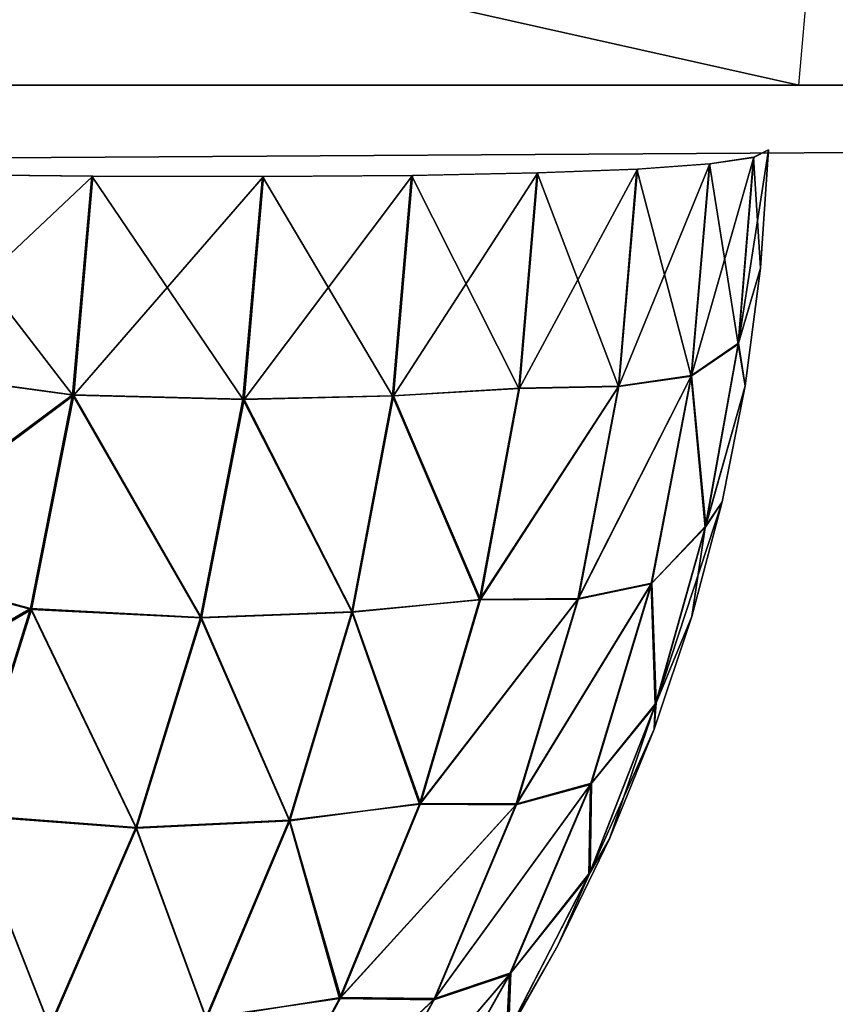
# Model space of a CAD drawing. Header units: millimetres. Extents: x -125 to 125, y -4 to 54.
# Tile 568 of 612: x 111.159 to 112.039, y -0.992 to 0.071. Entities that reach past the tile are written whole.
import ezdxf

# ---------------------------------------------------------------- set-up
doc = ezdxf.new("R2010")
doc.units = ezdxf.units.MM
doc.header["$LTSCALE"] = 65.185185
for name, color, linetype in [('10', 7, 'CONTINUOUS'), ('3', 7, 'CONTINUOUS'), ('38', 7, 'CONTINUOUS'), ('42', 7, 'CONTINUOUS'), ('43', 7, 'CONTINUOUS'), ('5', 7, 'CONTINUOUS'), ('50', 7, 'CONTINUOUS'), ('54', 7, 'CONTINUOUS'), ('55', 7, 'CONTINUOUS'), ('8', 7, 'CONTINUOUS')]:
    doc.layers.add(name, color=color, linetype=linetype)

msp = doc.modelspace()

# ---------------------------------------------------------------- linework, layer by layer
at = {"layer": '10', "color": 7, "linetype": 'Continuous'}
for points in [[(123.901, 0, -124.9), (-123.8345, -1.5218, -124.8336), (-123.901, 0, -124.9), (123.901, 0, -124.9)], [(123.8345, -1.5218, -124.8336), (-123.8345, -1.5218, -124.8336), (123.901, 0, -124.9), (123.8345, -1.5218, -124.8336)]]:
    msp.add_3dface(points, dxfattribs=at)
at = {"layer": '3', "color": 7, "linetype": 'Continuous', "true_color": 0xf9fafd}
for points in [[(-124.5375, 53, 124.5375), (-125, 0, 125), (112, 0, 125), (-124.5375, 53, 124.5375)], [(112.0875, 1, 124.9913), (-124.5375, 53, 124.5375), (112, 0, 125), (112.0875, 1, 124.9913)]]:
    msp.add_3dface(points, dxfattribs=at)
at = {"layer": '38', "color": 7, "linetype": 'Continuous'}
for points in [[(111.9588, -0.1975, -75.6105), (111.9674, -0.0698, -75.6105), (111.9588, -0.1975, -74.3895), (111.9588, -0.1975, -75.6105)], [(111.9674, -0.0698, -75.6105), (111.9674, -0.0698, -74.3895), (111.9588, -0.1975, -74.3895), (111.9674, -0.0698, -75.6105)], [(111.9421, -0.3244, -74.3895), (111.9588, -0.1975, -75.6105), (111.9588, -0.1975, -74.3895), (111.9421, -0.3244, -74.3895)], [(111.9421, -0.3244, -75.6105), (111.9588, -0.1975, -75.6105), (111.9421, -0.3244, -74.3895), (111.9421, -0.3244, -75.6105)], [(111.9174, -0.4499, -74.3895), (111.9421, -0.3244, -75.6105), (111.9421, -0.3244, -74.3895), (111.9174, -0.4499, -74.3895)], [(111.9174, -0.4499, -75.6105), (111.9421, -0.3244, -75.6105), (111.9174, -0.4499, -74.3895), (111.9174, -0.4499, -75.6105)], [(111.8846, -0.5736, -75.6105), (111.9174, -0.4499, -75.6105), (111.8846, -0.5736, -74.3895), (111.8846, -0.5736, -75.6105)], [(111.8846, -0.5736, -74.3895), (111.9174, -0.4499, -75.6105), (111.9174, -0.4499, -74.3895), (111.8846, -0.5736, -74.3895)], [(111.844, -0.695, -74.3895), (111.8846, -0.5736, -75.6105), (111.8846, -0.5736, -74.3895), (111.844, -0.695, -74.3895)], [(111.844, -0.695, -75.6105), (111.8846, -0.5736, -75.6105), (111.844, -0.695, -74.3895), (111.844, -0.695, -75.6105)], [(111.7957, -0.8135, -75.6105), (111.844, -0.695, -75.6105), (111.7957, -0.8135, -74.3895), (111.7957, -0.8135, -75.6105)], [(111.7957, -0.8135, -74.3895), (111.844, -0.695, -75.6105), (111.844, -0.695, -74.3895), (111.7957, -0.8135, -74.3895)], [(111.74, -0.9287, -75.6105), (111.7957, -0.8135, -75.6105), (111.74, -0.9287, -74.3895), (111.74, -0.9287, -75.6105)], [(111.74, -0.9287, -74.3895), (111.7957, -0.8135, -75.6105), (111.7957, -0.8135, -74.3895), (111.74, -0.9287, -74.3895)], [(111.6769, -1.04, -75.6105), (111.74, -0.9287, -75.6105), (111.6769, -1.04, -74.3895), (111.6769, -1.04, -75.6105)], [(111.6769, -1.04, -74.3895), (111.74, -0.9287, -75.6105), (111.74, -0.9287, -74.3895), (111.6769, -1.04, -74.3895)]]:
    msp.add_3dface(points, dxfattribs=at)
at = {"layer": '42', "color": 7, "linetype": 'Continuous'}
for points in [[(111.9674, -0.0698, -75.6105), (111.9588, -0.1975, -75.6105), (111.9513, -0.078, -75.8615), (111.9674, -0.0698, -75.6105)], [(111.9037, -0.085, -76.1088), (111.8839, -0.314, -76.0933), (111.8254, -0.0906, -76.3482), (111.9037, -0.085, -76.1088)], [(111.9037, -0.085, -76.1088), (111.9347, -0.2795, -75.8484), (111.8839, -0.314, -76.0933), (111.9037, -0.085, -76.1088)], [(111.9513, -0.078, -75.8615), (111.9347, -0.2795, -75.8484), (111.9037, -0.085, -76.1088), (111.9513, -0.078, -75.8615)], [(111.9513, -0.078, -75.8615), (111.9588, -0.1975, -75.6105), (111.9347, -0.2795, -75.8484), (111.9513, -0.078, -75.8615)], [(111.7177, -0.0948, -76.5758), (111.698, -0.3274, -76.5603), (111.5822, -0.0975, -76.7882), (111.7177, -0.0948, -76.5758)], [(111.7177, -0.0948, -76.5758), (111.8053, -0.3251, -76.3324), (111.698, -0.3274, -76.5603), (111.7177, -0.0948, -76.5758)], [(111.8254, -0.0906, -76.3482), (111.8053, -0.3251, -76.3324), (111.7177, -0.0948, -76.5758), (111.8254, -0.0906, -76.3482)], [(111.8254, -0.0906, -76.3482), (111.8839, -0.314, -76.0933), (111.8053, -0.3251, -76.3324), (111.8254, -0.0906, -76.3482)], [(111.0327, -0.0962, -77.3012), (111.2162, -0.3341, -77.1376), (111.0149, -0.3064, -77.2872), (111.0327, -0.0962, -77.3012)], [(111.2369, -0.0982, -77.1538), (111.2162, -0.3341, -77.1376), (111.0327, -0.0962, -77.3012), (111.2369, -0.0982, -77.1538)], [(111.2369, -0.0982, -77.1538), (111.4001, -0.3391, -76.9655), (111.2162, -0.3341, -77.1376), (111.2369, -0.0982, -77.1538)], [(111.4211, -0.0986, -76.9819), (111.4001, -0.3391, -76.9655), (111.2369, -0.0982, -77.1538), (111.4211, -0.0986, -76.9819)], [(111.4211, -0.0986, -76.9819), (111.5617, -0.3353, -76.7722), (111.4001, -0.3391, -76.9655), (111.4211, -0.0986, -76.9819)], [(111.5822, -0.0975, -76.7882), (111.5617, -0.3353, -76.7722), (111.4211, -0.0986, -76.9819), (111.5822, -0.0975, -76.7882)], [(111.5822, -0.0975, -76.7882), (111.698, -0.3274, -76.5603), (111.5617, -0.3353, -76.7722), (111.5822, -0.0975, -76.7882)], [(111.9588, -0.1975, -75.6105), (111.9421, -0.3244, -75.6105), (111.9347, -0.2795, -75.8484), (111.9588, -0.1975, -75.6105)], [(111.9347, -0.2795, -75.8484), (111.8991, -0.4774, -75.8232), (111.8839, -0.314, -76.0933), (111.9347, -0.2795, -75.8484)], [(111.9347, -0.2795, -75.8484), (111.9421, -0.3244, -75.6105), (111.8991, -0.4774, -75.8232), (111.9347, -0.2795, -75.8484)], [(111.0149, -0.3064, -77.2872), (111.2162, -0.3341, -77.1376), (110.9765, -0.5125, -77.2602), (111.0149, -0.3064, -77.2872)], [(111.8053, -0.3251, -76.3324), (111.8839, -0.314, -76.0933), (111.7615, -0.5549, -76.3016), (111.8053, -0.3251, -76.3324)], [(111.8839, -0.314, -76.0933), (111.8409, -0.5383, -76.063), (111.7615, -0.5549, -76.3016), (111.8839, -0.314, -76.0933)], [(111.8839, -0.314, -76.0933), (111.8991, -0.4774, -75.8232), (111.8409, -0.5383, -76.063), (111.8839, -0.314, -76.0933)], [(111.698, -0.3274, -76.5603), (111.6554, -0.5555, -76.5303), (111.5617, -0.3353, -76.7722), (111.698, -0.3274, -76.5603)], [(111.8053, -0.3251, -76.3324), (111.7615, -0.5549, -76.3016), (111.6554, -0.5555, -76.5303), (111.8053, -0.3251, -76.3324)], [(111.698, -0.3274, -76.5603), (111.8053, -0.3251, -76.3324), (111.6554, -0.5555, -76.5303), (111.698, -0.3274, -76.5603)], [(111.9421, -0.3244, -75.6105), (111.9174, -0.4499, -75.6105), (111.8991, -0.4774, -75.8232), (111.9421, -0.3244, -75.6105)], [(111.2162, -0.3341, -77.1376), (111.1708, -0.5649, -77.1057), (110.9765, -0.5125, -77.2602), (111.2162, -0.3341, -77.1376)], [(111.2162, -0.3341, -77.1376), (111.3543, -0.5745, -76.9333), (111.1708, -0.5649, -77.1057), (111.2162, -0.3341, -77.1376)], [(111.4001, -0.3391, -76.9655), (111.3543, -0.5745, -76.9333), (111.2162, -0.3341, -77.1376), (111.4001, -0.3391, -76.9655)], [(111.4001, -0.3391, -76.9655), (111.5175, -0.5683, -76.741), (111.3543, -0.5745, -76.9333), (111.4001, -0.3391, -76.9655)], [(111.5617, -0.3353, -76.7722), (111.5175, -0.5683, -76.741), (111.4001, -0.3391, -76.9655), (111.5617, -0.3353, -76.7722)], [(111.5617, -0.3353, -76.7722), (111.6554, -0.5555, -76.5303), (111.5175, -0.5683, -76.741), (111.5617, -0.3353, -76.7722)], [(111.9174, -0.4499, -75.6105), (111.8846, -0.5736, -75.6105), (111.8991, -0.4774, -75.8232), (111.9174, -0.4499, -75.6105)], [(111.8991, -0.4774, -75.8232), (111.8451, -0.6692, -75.7864), (111.8409, -0.5383, -76.063), (111.8991, -0.4774, -75.8232)], [(111.8991, -0.4774, -75.8232), (111.8846, -0.5736, -75.6105), (111.8451, -0.6692, -75.7864), (111.8991, -0.4774, -75.8232)], [(110.9765, -0.5125, -77.2602), (111.1708, -0.5649, -77.1057), (110.9181, -0.7118, -77.2204), (110.9765, -0.5125, -77.2602)], [(111.7615, -0.5549, -76.3016), (111.8409, -0.5383, -76.063), (111.6948, -0.7766, -76.2563), (111.7615, -0.5549, -76.3016)], [(111.8409, -0.5383, -76.063), (111.7753, -0.7547, -76.0185), (111.6948, -0.7766, -76.2563), (111.8409, -0.5383, -76.063)], [(111.8409, -0.5383, -76.063), (111.8451, -0.6692, -75.7864), (111.7753, -0.7547, -76.0185), (111.8409, -0.5383, -76.063)], [(111.6554, -0.5555, -76.5303), (111.5906, -0.776, -76.4862), (111.5175, -0.5683, -76.741), (111.6554, -0.5555, -76.5303)], [(111.6554, -0.5555, -76.5303), (111.7615, -0.5549, -76.3016), (111.5906, -0.776, -76.4862), (111.6554, -0.5555, -76.5303)], [(111.7615, -0.5549, -76.3016), (111.6948, -0.7766, -76.2563), (111.5906, -0.776, -76.4862), (111.7615, -0.5549, -76.3016)], [(111.1708, -0.5649, -77.1057), (111.1014, -0.7871, -77.0587), (110.9181, -0.7118, -77.2204), (111.1708, -0.5649, -77.1057)], [(111.1708, -0.5649, -77.1057), (111.2844, -0.8012, -76.8859), (111.1014, -0.7871, -77.0587), (111.1708, -0.5649, -77.1057)], [(111.3543, -0.5745, -76.9333), (111.2844, -0.8012, -76.8859), (111.1708, -0.5649, -77.1057), (111.3543, -0.5745, -76.9333)], [(111.5175, -0.5683, -76.741), (111.45, -0.7932, -76.6951), (111.3543, -0.5745, -76.9333), (111.5175, -0.5683, -76.741)], [(111.5175, -0.5683, -76.741), (111.5906, -0.776, -76.4862), (111.45, -0.7932, -76.6951), (111.5175, -0.5683, -76.741)], [(111.8846, -0.5736, -75.6105), (111.844, -0.695, -75.6105), (111.8451, -0.6692, -75.7864), (111.8846, -0.5736, -75.6105)], [(111.3543, -0.5745, -76.9333), (111.45, -0.7932, -76.6951), (111.2844, -0.8012, -76.8859), (111.3543, -0.5745, -76.9333)], [(111.8451, -0.6692, -75.7864), (111.7733, -0.8525, -75.7383), (111.7753, -0.7547, -76.0185), (111.8451, -0.6692, -75.7864)], [(111.8451, -0.6692, -75.7864), (111.7957, -0.8135, -75.6105), (111.7733, -0.8525, -75.7383), (111.8451, -0.6692, -75.7864)], [(111.844, -0.695, -75.6105), (111.7957, -0.8135, -75.6105), (111.8451, -0.6692, -75.7864), (111.844, -0.695, -75.6105)], [(111.6948, -0.7766, -76.2563), (111.7753, -0.7547, -76.0185), (111.6062, -0.9871, -76.1971), (111.6948, -0.7766, -76.2563)], [(111.7753, -0.7547, -76.0185), (111.688, -0.9598, -75.9603), (111.6062, -0.9871, -76.1971), (111.7753, -0.7547, -76.0185)], [(111.7753, -0.7547, -76.0185), (111.7733, -0.8525, -75.7383), (111.688, -0.9598, -75.9603), (111.7753, -0.7547, -76.0185)], [(111.5906, -0.776, -76.4862), (111.5045, -0.9857, -76.4287), (111.45, -0.7932, -76.6951), (111.5906, -0.776, -76.4862)], [(111.5906, -0.776, -76.4862), (111.6948, -0.7766, -76.2563), (111.5045, -0.9857, -76.4287), (111.5906, -0.776, -76.4862)], [(111.6948, -0.7766, -76.2563), (111.6062, -0.9871, -76.1971), (111.5045, -0.9857, -76.4287), (111.6948, -0.7766, -76.2563)], [(111.1014, -0.7871, -77.0587), (111.1915, -1.0159, -76.8239), (111.0092, -0.997, -76.9973), (111.1014, -0.7871, -77.0587)], [(111.2844, -0.8012, -76.8859), (111.1915, -1.0159, -76.8239), (111.1014, -0.7871, -77.0587), (111.2844, -0.8012, -76.8859)], [(111.45, -0.7932, -76.6951), (111.3602, -1.0068, -76.6352), (111.2844, -0.8012, -76.8859), (111.45, -0.7932, -76.6951)], [(111.45, -0.7932, -76.6951), (111.5045, -0.9857, -76.4287), (111.3602, -1.0068, -76.6352), (111.45, -0.7932, -76.6951)], [(111.2844, -0.8012, -76.8859), (111.3602, -1.0068, -76.6352), (111.1915, -1.0159, -76.8239), (111.2844, -0.8012, -76.8859)], [(111.7957, -0.8135, -75.6105), (111.74, -0.9287, -75.6105), (111.7733, -0.8525, -75.7383), (111.7957, -0.8135, -75.6105)], [(111.7733, -0.8525, -75.7383), (111.6847, -1.0249, -75.6796), (111.688, -0.9598, -75.9603), (111.7733, -0.8525, -75.7383)], [(111.7733, -0.8525, -75.7383), (111.74, -0.9287, -75.6105), (111.6847, -1.0249, -75.6796), (111.7733, -0.8525, -75.7383)], [(111.74, -0.9287, -75.6105), (111.6769, -1.04, -75.6105), (111.6847, -1.0249, -75.6796), (111.74, -0.9287, -75.6105)], [(111.6062, -0.9871, -76.1971), (111.688, -0.9598, -75.9603), (111.4968, -1.1833, -76.1249), (111.6062, -0.9871, -76.1971)], [(111.688, -0.9598, -75.9603), (111.5805, -1.1508, -75.8893), (111.4968, -1.1833, -76.1249), (111.688, -0.9598, -75.9603)], [(111.688, -0.9598, -75.9603), (111.6847, -1.0249, -75.6796), (111.5805, -1.1508, -75.8893), (111.688, -0.9598, -75.9603)], [(111.5045, -0.9857, -76.4287), (111.3982, -1.1819, -76.3584), (111.3602, -1.0068, -76.6352), (111.5045, -0.9857, -76.4287)], [(111.5045, -0.9857, -76.4287), (111.6062, -0.9871, -76.1971), (111.3982, -1.1819, -76.3584), (111.5045, -0.9857, -76.4287)], [(111.6062, -0.9871, -76.1971), (111.4968, -1.1833, -76.1249), (111.3982, -1.1819, -76.3584), (111.6062, -0.9871, -76.1971)]]:
    msp.add_3dface(points, dxfattribs=at)
at = {"layer": '43', "color": 7, "linetype": 'Continuous'}
for points in [[(111.9588, -0.1975, -74.3895), (111.9674, -0.0698, -74.3895), (111.935, -0.2786, -74.1533), (111.9588, -0.1975, -74.3895)], [(111.9674, -0.0698, -74.3895), (111.9515, -0.0779, -74.1402), (111.935, -0.2786, -74.1533), (111.9674, -0.0698, -74.3895)], [(111.9041, -0.0849, -73.8929), (111.8059, -0.3248, -73.6693), (111.8844, -0.3135, -73.9084), (111.9041, -0.0849, -73.8929)], [(111.8261, -0.0906, -73.6535), (111.8059, -0.3248, -73.6693), (111.9041, -0.0849, -73.8929), (111.8261, -0.0906, -73.6535)], [(111.9041, -0.0849, -73.8929), (111.8844, -0.3135, -73.9084), (111.9515, -0.0779, -74.1402), (111.9041, -0.0849, -73.8929)], [(111.9515, -0.0779, -74.1402), (111.8844, -0.3135, -73.9084), (111.935, -0.2786, -74.1533), (111.9515, -0.0779, -74.1402)], [(111.7185, -0.0948, -73.4257), (111.5628, -0.3355, -73.2293), (111.6988, -0.3271, -73.4412), (111.7185, -0.0948, -73.4257)], [(111.5832, -0.0975, -73.2132), (111.5628, -0.3355, -73.2293), (111.7185, -0.0948, -73.4257), (111.5832, -0.0975, -73.2132)], [(111.7185, -0.0948, -73.4257), (111.6988, -0.3271, -73.4412), (111.8261, -0.0906, -73.6535), (111.7185, -0.0948, -73.4257)], [(111.8261, -0.0906, -73.6535), (111.6988, -0.3271, -73.4412), (111.8059, -0.3248, -73.6693), (111.8261, -0.0906, -73.6535)], [(111.0342, -0.0962, -72.6997), (111.0163, -0.3073, -72.7138), (111.2383, -0.0982, -72.8473), (111.0342, -0.0962, -72.6997)], [(111.2383, -0.0982, -72.8473), (111.0163, -0.3073, -72.7138), (111.2175, -0.3346, -72.8636), (111.2383, -0.0982, -72.8473)], [(111.2383, -0.0982, -72.8473), (111.2175, -0.3346, -72.8636), (111.4223, -0.0986, -73.0194), (111.2383, -0.0982, -72.8473)], [(111.4223, -0.0986, -73.0194), (111.2175, -0.3346, -72.8636), (111.4013, -0.3394, -73.0359), (111.4223, -0.0986, -73.0194)], [(111.5832, -0.0975, -73.2132), (111.4013, -0.3394, -73.0359), (111.5628, -0.3355, -73.2293), (111.5832, -0.0975, -73.2132)], [(111.4223, -0.0986, -73.0194), (111.4013, -0.3394, -73.0359), (111.5832, -0.0975, -73.2132), (111.4223, -0.0986, -73.0194)], [(111.9421, -0.3244, -74.3895), (111.9588, -0.1975, -74.3895), (111.935, -0.2786, -74.1533), (111.9421, -0.3244, -74.3895)], [(111.935, -0.2786, -74.1533), (111.8844, -0.3135, -73.9084), (111.8997, -0.4757, -74.1783), (111.935, -0.2786, -74.1533)], [(111.9421, -0.3244, -74.3895), (111.935, -0.2786, -74.1533), (111.8997, -0.4757, -74.1783), (111.9421, -0.3244, -74.3895)], [(111.0163, -0.3073, -72.7138), (110.9776, -0.5142, -72.741), (111.2175, -0.3346, -72.8636), (111.0163, -0.3073, -72.7138)], [(111.8844, -0.3135, -73.9084), (111.7623, -0.5542, -73.7), (111.8415, -0.5374, -73.9385), (111.8844, -0.3135, -73.9084)], [(111.8059, -0.3248, -73.6693), (111.7623, -0.5542, -73.7), (111.8844, -0.3135, -73.9084), (111.8059, -0.3248, -73.6693)], [(111.8844, -0.3135, -73.9084), (111.8415, -0.5374, -73.9385), (111.8997, -0.4757, -74.1783), (111.8844, -0.3135, -73.9084)], [(111.6988, -0.3271, -73.4412), (111.5628, -0.3355, -73.2293), (111.6564, -0.555, -73.4711), (111.6988, -0.3271, -73.4412)], [(111.6988, -0.3271, -73.4412), (111.6564, -0.555, -73.4711), (111.8059, -0.3248, -73.6693), (111.6988, -0.3271, -73.4412)], [(111.8059, -0.3248, -73.6693), (111.6564, -0.555, -73.4711), (111.7623, -0.5542, -73.7), (111.8059, -0.3248, -73.6693)], [(111.9174, -0.4499, -74.3895), (111.9421, -0.3244, -74.3895), (111.8997, -0.4757, -74.1783), (111.9174, -0.4499, -74.3895)], [(111.2175, -0.3346, -72.8636), (110.9776, -0.5142, -72.741), (111.1719, -0.5659, -72.8956), (111.2175, -0.3346, -72.8636)], [(111.2175, -0.3346, -72.8636), (111.1719, -0.5659, -72.8956), (111.3554, -0.5751, -73.0681), (111.2175, -0.3346, -72.8636)], [(111.4013, -0.3394, -73.0359), (111.2175, -0.3346, -72.8636), (111.3554, -0.5751, -73.0681), (111.4013, -0.3394, -73.0359)], [(111.4013, -0.3394, -73.0359), (111.3554, -0.5751, -73.0681), (111.5184, -0.5688, -73.2605), (111.4013, -0.3394, -73.0359)], [(111.5628, -0.3355, -73.2293), (111.4013, -0.3394, -73.0359), (111.5184, -0.5688, -73.2605), (111.5628, -0.3355, -73.2293)], [(111.5628, -0.3355, -73.2293), (111.5184, -0.5688, -73.2605), (111.6564, -0.555, -73.4711), (111.5628, -0.3355, -73.2293)], [(111.8846, -0.5736, -74.3895), (111.9174, -0.4499, -74.3895), (111.8461, -0.6668, -74.2149), (111.8846, -0.5736, -74.3895)], [(111.9174, -0.4499, -74.3895), (111.8997, -0.4757, -74.1783), (111.8461, -0.6668, -74.2149), (111.9174, -0.4499, -74.3895)], [(111.8997, -0.4757, -74.1783), (111.8415, -0.5374, -73.9385), (111.8461, -0.6668, -74.2149), (111.8997, -0.4757, -74.1783)], [(110.9776, -0.5142, -72.741), (110.9188, -0.7142, -72.7811), (111.1719, -0.5659, -72.8956), (110.9776, -0.5142, -72.741)], [(111.8415, -0.5374, -73.9385), (111.6958, -0.7757, -73.7452), (111.7762, -0.7533, -73.9829), (111.8415, -0.5374, -73.9385)], [(111.7623, -0.5542, -73.7), (111.6958, -0.7757, -73.7452), (111.8415, -0.5374, -73.9385), (111.7623, -0.5542, -73.7)], [(111.8415, -0.5374, -73.9385), (111.7762, -0.7533, -73.9829), (111.8461, -0.6668, -74.2149), (111.8415, -0.5374, -73.9385)], [(111.6564, -0.555, -73.4711), (111.5184, -0.5688, -73.2605), (111.5917, -0.7752, -73.5151), (111.6564, -0.555, -73.4711)], [(111.7623, -0.5542, -73.7), (111.5917, -0.7752, -73.5151), (111.6958, -0.7757, -73.7452), (111.7623, -0.5542, -73.7)], [(111.6564, -0.555, -73.4711), (111.5917, -0.7752, -73.5151), (111.7623, -0.5542, -73.7), (111.6564, -0.555, -73.4711)], [(111.1719, -0.5659, -72.8956), (110.9188, -0.7142, -72.7811), (111.1023, -0.7884, -72.9427), (111.1719, -0.5659, -72.8956)], [(111.1719, -0.5659, -72.8956), (111.1023, -0.7884, -72.9427), (111.2853, -0.8021, -73.1156), (111.1719, -0.5659, -72.8956)], [(111.3554, -0.5751, -73.0681), (111.1719, -0.5659, -72.8956), (111.2853, -0.8021, -73.1156), (111.3554, -0.5751, -73.0681)], [(111.5184, -0.5688, -73.2605), (111.3554, -0.5751, -73.0681), (111.4508, -0.7939, -73.3065), (111.5184, -0.5688, -73.2605)], [(111.5184, -0.5688, -73.2605), (111.4508, -0.7939, -73.3065), (111.5917, -0.7752, -73.5151), (111.5184, -0.5688, -73.2605)], [(111.844, -0.695, -74.3895), (111.8846, -0.5736, -74.3895), (111.8461, -0.6668, -74.2149), (111.844, -0.695, -74.3895)], [(111.3554, -0.5751, -73.0681), (111.2853, -0.8021, -73.1156), (111.4508, -0.7939, -73.3065), (111.3554, -0.5751, -73.0681)], [(111.8461, -0.6668, -74.2149), (111.7762, -0.7533, -73.9829), (111.7748, -0.8495, -74.2626), (111.8461, -0.6668, -74.2149)], [(111.844, -0.695, -74.3895), (111.8461, -0.6668, -74.2149), (111.7748, -0.8495, -74.2626), (111.844, -0.695, -74.3895)], [(111.7957, -0.8135, -74.3895), (111.844, -0.695, -74.3895), (111.7748, -0.8495, -74.2626), (111.7957, -0.8135, -74.3895)], [(111.7762, -0.7533, -73.9829), (111.6073, -0.9859, -73.8042), (111.6892, -0.9581, -74.041), (111.7762, -0.7533, -73.9829)], [(111.6958, -0.7757, -73.7452), (111.6073, -0.9859, -73.8042), (111.7762, -0.7533, -73.9829), (111.6958, -0.7757, -73.7452)], [(111.7762, -0.7533, -73.9829), (111.6892, -0.9581, -74.041), (111.7748, -0.8495, -74.2626), (111.7762, -0.7533, -73.9829)], [(111.5917, -0.7752, -73.5151), (111.4508, -0.7939, -73.3065), (111.5057, -0.9848, -73.5726), (111.5917, -0.7752, -73.5151)], [(111.5917, -0.7752, -73.5151), (111.5057, -0.9848, -73.5726), (111.6958, -0.7757, -73.7452), (111.5917, -0.7752, -73.5151)], [(111.6958, -0.7757, -73.7452), (111.5057, -0.9848, -73.5726), (111.6073, -0.9859, -73.8042), (111.6958, -0.7757, -73.7452)], [(111.1023, -0.7884, -72.9427), (111.0098, -0.9987, -73.0044), (111.1922, -1.017, -73.1777), (111.1023, -0.7884, -72.9427)], [(111.2853, -0.8021, -73.1156), (111.1023, -0.7884, -72.9427), (111.1922, -1.017, -73.1777), (111.2853, -0.8021, -73.1156)], [(111.4508, -0.7939, -73.3065), (111.2853, -0.8021, -73.1156), (111.3608, -1.0076, -73.3665), (111.4508, -0.7939, -73.3065)], [(111.4508, -0.7939, -73.3065), (111.3608, -1.0076, -73.3665), (111.5057, -0.9848, -73.5726), (111.4508, -0.7939, -73.3065)], [(111.2853, -0.8021, -73.1156), (111.1922, -1.017, -73.1777), (111.3608, -1.0076, -73.3665), (111.2853, -0.8021, -73.1156)], [(111.74, -0.9287, -74.3895), (111.7957, -0.8135, -74.3895), (111.7748, -0.8495, -74.2626), (111.74, -0.9287, -74.3895)], [(111.74, -0.9287, -74.3895), (111.7748, -0.8495, -74.2626), (111.6868, -1.0214, -74.3209), (111.74, -0.9287, -74.3895)], [(111.7748, -0.8495, -74.2626), (111.6892, -0.9581, -74.041), (111.6868, -1.0214, -74.3209), (111.7748, -0.8495, -74.2626)], [(111.6769, -1.04, -74.3895), (111.74, -0.9287, -74.3895), (111.6868, -1.0214, -74.3209), (111.6769, -1.04, -74.3895)], [(111.6892, -0.9581, -74.041), (111.4982, -1.1819, -73.8763), (111.582, -1.1488, -74.1117), (111.6892, -0.9581, -74.041)], [(111.6073, -0.9859, -73.8042), (111.4982, -1.1819, -73.8763), (111.6892, -0.9581, -74.041), (111.6073, -0.9859, -73.8042)], [(111.6892, -0.9581, -74.041), (111.582, -1.1488, -74.1117), (111.6868, -1.0214, -74.3209), (111.6892, -0.9581, -74.041)], [(111.5057, -0.9848, -73.5726), (111.3608, -1.0076, -73.3665), (111.3996, -1.1809, -73.6427), (111.5057, -0.9848, -73.5726)], [(111.5057, -0.9848, -73.5726), (111.3996, -1.1809, -73.6427), (111.6073, -0.9859, -73.8042), (111.5057, -0.9848, -73.5726)], [(111.6073, -0.9859, -73.8042), (111.3996, -1.1809, -73.6427), (111.4982, -1.1819, -73.8763), (111.6073, -0.9859, -73.8042)]]:
    msp.add_3dface(points, dxfattribs=at)
at = {"layer": '5', "color": 7, "linetype": 'Continuous', "true_color": 0xf9fafd}
for points in [[(-112.0875, 1, -124.9913), (124.5375, 53, -124.5375), (-112, 0, -125), (-112.0875, 1, -124.9913)], [(124.5375, 53, -124.5375), (125, 0, -125), (-112, 0, -125), (124.5375, 53, -124.5375)]]:
    msp.add_3dface(points, dxfattribs=at)
at = {"layer": '50', "color": 7, "linetype": 'Continuous'}
for points in [[(111.9588, -0.1975, 75.6105), (111.9674, -0.0698, 74.3895), (111.9674, -0.0698, 75.6105), (111.9588, -0.1975, 75.6105)], [(111.9588, -0.1975, 74.3895), (111.9674, -0.0698, 74.3895), (111.9588, -0.1975, 75.6105), (111.9588, -0.1975, 74.3895)], [(111.9421, -0.3244, 75.6105), (111.9588, -0.1975, 74.3895), (111.9588, -0.1975, 75.6105), (111.9421, -0.3244, 75.6105)], [(111.9421, -0.3244, 74.3895), (111.9588, -0.1975, 74.3895), (111.9421, -0.3244, 75.6105), (111.9421, -0.3244, 74.3895)], [(111.9174, -0.4499, 75.6105), (111.9421, -0.3244, 74.3895), (111.9421, -0.3244, 75.6105), (111.9174, -0.4499, 75.6105)], [(111.9174, -0.4499, 74.3895), (111.9421, -0.3244, 74.3895), (111.9174, -0.4499, 75.6105), (111.9174, -0.4499, 74.3895)], [(111.8846, -0.5736, 75.6105), (111.9174, -0.4499, 74.3895), (111.9174, -0.4499, 75.6105), (111.8846, -0.5736, 75.6105)], [(111.8846, -0.5736, 74.3895), (111.9174, -0.4499, 74.3895), (111.8846, -0.5736, 75.6105), (111.8846, -0.5736, 74.3895)], [(111.844, -0.695, 74.3895), (111.8846, -0.5736, 74.3895), (111.844, -0.695, 75.6105), (111.844, -0.695, 74.3895)], [(111.844, -0.695, 75.6105), (111.8846, -0.5736, 74.3895), (111.8846, -0.5736, 75.6105), (111.844, -0.695, 75.6105)], [(111.7957, -0.8135, 75.6105), (111.844, -0.695, 74.3895), (111.844, -0.695, 75.6105), (111.7957, -0.8135, 75.6105)], [(111.7957, -0.8135, 74.3895), (111.844, -0.695, 74.3895), (111.7957, -0.8135, 75.6105), (111.7957, -0.8135, 74.3895)], [(111.74, -0.9287, 75.6105), (111.7957, -0.8135, 74.3895), (111.7957, -0.8135, 75.6105), (111.74, -0.9287, 75.6105)], [(111.74, -0.9287, 74.3895), (111.7957, -0.8135, 74.3895), (111.74, -0.9287, 75.6105), (111.74, -0.9287, 74.3895)], [(111.6769, -1.04, 75.6105), (111.74, -0.9287, 74.3895), (111.74, -0.9287, 75.6105), (111.6769, -1.04, 75.6105)], [(111.6769, -1.04, 74.3895), (111.74, -0.9287, 74.3895), (111.6769, -1.04, 75.6105), (111.6769, -1.04, 74.3895)]]:
    msp.add_3dface(points, dxfattribs=at)
at = {"layer": '54', "color": 7, "linetype": 'Continuous'}
for points in [[(111.935, -0.2786, 75.8467), (111.9674, -0.0698, 75.6105), (111.9515, -0.0779, 75.8598), (111.935, -0.2786, 75.8467)], [(111.9588, -0.1975, 75.6105), (111.9674, -0.0698, 75.6105), (111.935, -0.2786, 75.8467), (111.9588, -0.1975, 75.6105)], [(111.9041, -0.0849, 76.1071), (111.8261, -0.0906, 76.3465), (111.8059, -0.3248, 76.3307), (111.9041, -0.0849, 76.1071)], [(111.8844, -0.3135, 76.0916), (111.9041, -0.0849, 76.1071), (111.8059, -0.3248, 76.3307), (111.8844, -0.3135, 76.0916)], [(111.9515, -0.0779, 75.8598), (111.9041, -0.0849, 76.1071), (111.8844, -0.3135, 76.0916), (111.9515, -0.0779, 75.8598)], [(111.935, -0.2786, 75.8467), (111.9515, -0.0779, 75.8598), (111.8844, -0.3135, 76.0916), (111.935, -0.2786, 75.8467)], [(111.6988, -0.3271, 76.5588), (111.7185, -0.0948, 76.5743), (111.5628, -0.3355, 76.7707), (111.6988, -0.3271, 76.5588)], [(111.7185, -0.0948, 76.5743), (111.5832, -0.0975, 76.7868), (111.5628, -0.3355, 76.7707), (111.7185, -0.0948, 76.5743)], [(111.8261, -0.0906, 76.3465), (111.7185, -0.0948, 76.5743), (111.6988, -0.3271, 76.5588), (111.8261, -0.0906, 76.3465)], [(111.8059, -0.3248, 76.3307), (111.8261, -0.0906, 76.3465), (111.6988, -0.3271, 76.5588), (111.8059, -0.3248, 76.3307)], [(111.2383, -0.0982, 77.1527), (111.0342, -0.0962, 77.3003), (111.0163, -0.3073, 77.2862), (111.2383, -0.0982, 77.1527)], [(111.2175, -0.3346, 77.1364), (111.2383, -0.0982, 77.1527), (111.0163, -0.3073, 77.2862), (111.2175, -0.3346, 77.1364)], [(111.4223, -0.0986, 76.9806), (111.2383, -0.0982, 77.1527), (111.2175, -0.3346, 77.1364), (111.4223, -0.0986, 76.9806)], [(111.4013, -0.3394, 76.9641), (111.4223, -0.0986, 76.9806), (111.2175, -0.3346, 77.1364), (111.4013, -0.3394, 76.9641)], [(111.5832, -0.0975, 76.7868), (111.4223, -0.0986, 76.9806), (111.4013, -0.3394, 76.9641), (111.5832, -0.0975, 76.7868)], [(111.5628, -0.3355, 76.7707), (111.5832, -0.0975, 76.7868), (111.4013, -0.3394, 76.9641), (111.5628, -0.3355, 76.7707)], [(111.9421, -0.3244, 75.6105), (111.9588, -0.1975, 75.6105), (111.935, -0.2786, 75.8467), (111.9421, -0.3244, 75.6105)], [(111.8997, -0.4757, 75.8217), (111.935, -0.2786, 75.8467), (111.8844, -0.3135, 76.0916), (111.8997, -0.4757, 75.8217)], [(111.8997, -0.4757, 75.8217), (111.9421, -0.3244, 75.6105), (111.935, -0.2786, 75.8467), (111.8997, -0.4757, 75.8217)], [(110.9776, -0.5142, 77.259), (111.2175, -0.3346, 77.1364), (111.0163, -0.3073, 77.2862), (110.9776, -0.5142, 77.259)], [(111.7623, -0.5542, 76.3), (111.8844, -0.3135, 76.0916), (111.8059, -0.3248, 76.3307), (111.7623, -0.5542, 76.3)], [(111.8415, -0.5374, 76.0615), (111.8844, -0.3135, 76.0916), (111.7623, -0.5542, 76.3), (111.8415, -0.5374, 76.0615)], [(111.8415, -0.5374, 76.0615), (111.8997, -0.4757, 75.8217), (111.8844, -0.3135, 76.0916), (111.8415, -0.5374, 76.0615)], [(111.6564, -0.555, 76.5289), (111.6988, -0.3271, 76.5588), (111.5628, -0.3355, 76.7707), (111.6564, -0.555, 76.5289)], [(111.7623, -0.5542, 76.3), (111.8059, -0.3248, 76.3307), (111.6564, -0.555, 76.5289), (111.7623, -0.5542, 76.3)], [(111.6564, -0.555, 76.5289), (111.8059, -0.3248, 76.3307), (111.6988, -0.3271, 76.5588), (111.6564, -0.555, 76.5289)], [(111.9174, -0.4499, 75.6105), (111.9421, -0.3244, 75.6105), (111.8997, -0.4757, 75.8217), (111.9174, -0.4499, 75.6105)], [(111.1719, -0.5659, 77.1044), (111.2175, -0.3346, 77.1364), (110.9776, -0.5142, 77.259), (111.1719, -0.5659, 77.1044)], [(111.1719, -0.5659, 77.1044), (111.3554, -0.5751, 76.9319), (111.2175, -0.3346, 77.1364), (111.1719, -0.5659, 77.1044)], [(111.3554, -0.5751, 76.9319), (111.4013, -0.3394, 76.9641), (111.2175, -0.3346, 77.1364), (111.3554, -0.5751, 76.9319)], [(111.3554, -0.5751, 76.9319), (111.5184, -0.5688, 76.7395), (111.4013, -0.3394, 76.9641), (111.3554, -0.5751, 76.9319)], [(111.5184, -0.5688, 76.7395), (111.5628, -0.3355, 76.7707), (111.4013, -0.3394, 76.9641), (111.5184, -0.5688, 76.7395)], [(111.5184, -0.5688, 76.7395), (111.6564, -0.555, 76.5289), (111.5628, -0.3355, 76.7707), (111.5184, -0.5688, 76.7395)], [(111.8846, -0.5736, 75.6105), (111.9174, -0.4499, 75.6105), (111.8461, -0.6668, 75.7851), (111.8846, -0.5736, 75.6105)], [(111.8461, -0.6668, 75.7851), (111.9174, -0.4499, 75.6105), (111.8997, -0.4757, 75.8217), (111.8461, -0.6668, 75.7851)], [(111.8461, -0.6668, 75.7851), (111.8997, -0.4757, 75.8217), (111.8415, -0.5374, 76.0615), (111.8461, -0.6668, 75.7851)], [(110.9188, -0.7142, 77.2189), (111.1719, -0.5659, 77.1044), (110.9776, -0.5142, 77.259), (110.9188, -0.7142, 77.2189)], [(111.6958, -0.7757, 76.2548), (111.8415, -0.5374, 76.0615), (111.7623, -0.5542, 76.3), (111.6958, -0.7757, 76.2548)], [(111.7762, -0.7533, 76.0171), (111.8415, -0.5374, 76.0615), (111.6958, -0.7757, 76.2548), (111.7762, -0.7533, 76.0171)], [(111.7762, -0.7533, 76.0171), (111.8461, -0.6668, 75.7851), (111.8415, -0.5374, 76.0615), (111.7762, -0.7533, 76.0171)], [(111.5917, -0.7752, 76.4849), (111.6564, -0.555, 76.5289), (111.5184, -0.5688, 76.7395), (111.5917, -0.7752, 76.4849)], [(111.6958, -0.7757, 76.2548), (111.7623, -0.5542, 76.3), (111.5917, -0.7752, 76.4849), (111.6958, -0.7757, 76.2548)], [(111.5917, -0.7752, 76.4849), (111.7623, -0.5542, 76.3), (111.6564, -0.555, 76.5289), (111.5917, -0.7752, 76.4849)], [(111.1023, -0.7884, 77.0573), (111.1719, -0.5659, 77.1044), (110.9188, -0.7142, 77.2189), (111.1023, -0.7884, 77.0573)], [(111.1023, -0.7884, 77.0573), (111.2853, -0.8021, 76.8844), (111.1719, -0.5659, 77.1044), (111.1023, -0.7884, 77.0573)], [(111.2853, -0.8021, 76.8844), (111.3554, -0.5751, 76.9319), (111.1719, -0.5659, 77.1044), (111.2853, -0.8021, 76.8844)], [(111.4508, -0.7939, 76.6935), (111.5184, -0.5688, 76.7395), (111.3554, -0.5751, 76.9319), (111.4508, -0.7939, 76.6935)], [(111.4508, -0.7939, 76.6935), (111.5917, -0.7752, 76.4849), (111.5184, -0.5688, 76.7395), (111.4508, -0.7939, 76.6935)], [(111.844, -0.695, 75.6105), (111.8846, -0.5736, 75.6105), (111.8461, -0.6668, 75.7851), (111.844, -0.695, 75.6105)], [(111.2853, -0.8021, 76.8844), (111.4508, -0.7939, 76.6935), (111.3554, -0.5751, 76.9319), (111.2853, -0.8021, 76.8844)], [(111.7748, -0.8495, 75.7374), (111.8461, -0.6668, 75.7851), (111.7762, -0.7533, 76.0171), (111.7748, -0.8495, 75.7374)], [(111.7748, -0.8495, 75.7374), (111.844, -0.695, 75.6105), (111.8461, -0.6668, 75.7851), (111.7748, -0.8495, 75.7374)], [(111.7957, -0.8135, 75.6105), (111.844, -0.695, 75.6105), (111.7748, -0.8495, 75.7374), (111.7957, -0.8135, 75.6105)], [(111.6073, -0.9859, 76.1958), (111.7762, -0.7533, 76.0171), (111.6958, -0.7757, 76.2548), (111.6073, -0.9859, 76.1958)], [(111.6892, -0.9581, 75.959), (111.7762, -0.7533, 76.0171), (111.6073, -0.9859, 76.1958), (111.6892, -0.9581, 75.959)], [(111.6892, -0.9581, 75.959), (111.7748, -0.8495, 75.7374), (111.7762, -0.7533, 76.0171), (111.6892, -0.9581, 75.959)], [(111.5057, -0.9848, 76.4274), (111.5917, -0.7752, 76.4849), (111.4508, -0.7939, 76.6935), (111.5057, -0.9848, 76.4274)], [(111.5057, -0.9848, 76.4274), (111.6958, -0.7757, 76.2548), (111.5917, -0.7752, 76.4849), (111.5057, -0.9848, 76.4274)], [(111.6073, -0.9859, 76.1958), (111.6958, -0.7757, 76.2548), (111.5057, -0.9848, 76.4274), (111.6073, -0.9859, 76.1958)], [(111.0098, -0.9987, 76.9956), (111.1922, -1.017, 76.8223), (111.1023, -0.7884, 77.0573), (111.0098, -0.9987, 76.9956)], [(111.1922, -1.017, 76.8223), (111.2853, -0.8021, 76.8844), (111.1023, -0.7884, 77.0573), (111.1922, -1.017, 76.8223)], [(111.3608, -1.0076, 76.6335), (111.4508, -0.7939, 76.6935), (111.2853, -0.8021, 76.8844), (111.3608, -1.0076, 76.6335)], [(111.3608, -1.0076, 76.6335), (111.5057, -0.9848, 76.4274), (111.4508, -0.7939, 76.6935), (111.3608, -1.0076, 76.6335)], [(111.1922, -1.017, 76.8223), (111.3608, -1.0076, 76.6335), (111.2853, -0.8021, 76.8844), (111.1922, -1.017, 76.8223)], [(111.74, -0.9287, 75.6105), (111.7957, -0.8135, 75.6105), (111.7748, -0.8495, 75.7374), (111.74, -0.9287, 75.6105)], [(111.6868, -1.0214, 75.6791), (111.7748, -0.8495, 75.7374), (111.6892, -0.9581, 75.959), (111.6868, -1.0214, 75.6791)], [(111.6868, -1.0214, 75.6791), (111.74, -0.9287, 75.6105), (111.7748, -0.8495, 75.7374), (111.6868, -1.0214, 75.6791)], [(111.6769, -1.04, 75.6105), (111.74, -0.9287, 75.6105), (111.6868, -1.0214, 75.6791), (111.6769, -1.04, 75.6105)], [(111.4982, -1.1819, 76.1237), (111.6892, -0.9581, 75.959), (111.6073, -0.9859, 76.1958), (111.4982, -1.1819, 76.1237)], [(111.582, -1.1488, 75.8883), (111.6892, -0.9581, 75.959), (111.4982, -1.1819, 76.1237), (111.582, -1.1488, 75.8883)], [(111.582, -1.1488, 75.8883), (111.6868, -1.0214, 75.6791), (111.6892, -0.9581, 75.959), (111.582, -1.1488, 75.8883)], [(111.3996, -1.1809, 76.3573), (111.5057, -0.9848, 76.4274), (111.3608, -1.0076, 76.6335), (111.3996, -1.1809, 76.3573)], [(111.3996, -1.1809, 76.3573), (111.6073, -0.9859, 76.1958), (111.5057, -0.9848, 76.4274), (111.3996, -1.1809, 76.3573)], [(111.4982, -1.1819, 76.1237), (111.6073, -0.9859, 76.1958), (111.3996, -1.1809, 76.3573), (111.4982, -1.1819, 76.1237)]]:
    msp.add_3dface(points, dxfattribs=at)
at = {"layer": '55', "color": 7, "linetype": 'Continuous'}
for points in [[(111.9674, -0.0698, 74.3895), (111.9588, -0.1975, 74.3895), (111.9513, -0.078, 74.1385), (111.9674, -0.0698, 74.3895)], [(111.8254, -0.0906, 73.6518), (111.9037, -0.085, 73.8912), (111.8839, -0.314, 73.9067), (111.8254, -0.0906, 73.6518)], [(111.8839, -0.314, 73.9067), (111.9037, -0.085, 73.8912), (111.9347, -0.2795, 74.1516), (111.8839, -0.314, 73.9067)], [(111.9037, -0.085, 73.8912), (111.9513, -0.078, 74.1385), (111.9347, -0.2795, 74.1516), (111.9037, -0.085, 73.8912)], [(111.9513, -0.078, 74.1385), (111.9588, -0.1975, 74.3895), (111.9347, -0.2795, 74.1516), (111.9513, -0.078, 74.1385)], [(111.5822, -0.0975, 73.2118), (111.7177, -0.0948, 73.4242), (111.698, -0.3274, 73.4397), (111.5822, -0.0975, 73.2118)], [(111.698, -0.3274, 73.4397), (111.7177, -0.0948, 73.4242), (111.8053, -0.3251, 73.6676), (111.698, -0.3274, 73.4397)], [(111.7177, -0.0948, 73.4242), (111.8254, -0.0906, 73.6518), (111.8053, -0.3251, 73.6676), (111.7177, -0.0948, 73.4242)], [(111.8053, -0.3251, 73.6676), (111.8254, -0.0906, 73.6518), (111.8839, -0.314, 73.9067), (111.8053, -0.3251, 73.6676)], [(111.0149, -0.3064, 72.7128), (111.0327, -0.0962, 72.6988), (111.2162, -0.3341, 72.8624), (111.0149, -0.3064, 72.7128)], [(111.0327, -0.0962, 72.6988), (111.2369, -0.0982, 72.8462), (111.2162, -0.3341, 72.8624), (111.0327, -0.0962, 72.6988)], [(111.2162, -0.3341, 72.8624), (111.2369, -0.0982, 72.8462), (111.4001, -0.3391, 73.0345), (111.2162, -0.3341, 72.8624)], [(111.2369, -0.0982, 72.8462), (111.4211, -0.0986, 73.0181), (111.4001, -0.3391, 73.0345), (111.2369, -0.0982, 72.8462)], [(111.4001, -0.3391, 73.0345), (111.4211, -0.0986, 73.0181), (111.5617, -0.3353, 73.2278), (111.4001, -0.3391, 73.0345)], [(111.4211, -0.0986, 73.0181), (111.5822, -0.0975, 73.2118), (111.5617, -0.3353, 73.2278), (111.4211, -0.0986, 73.0181)], [(111.5617, -0.3353, 73.2278), (111.5822, -0.0975, 73.2118), (111.698, -0.3274, 73.4397), (111.5617, -0.3353, 73.2278)], [(111.9588, -0.1975, 74.3895), (111.9421, -0.3244, 74.3895), (111.9347, -0.2795, 74.1516), (111.9588, -0.1975, 74.3895)], [(111.8991, -0.4774, 74.1768), (111.8839, -0.314, 73.9067), (111.9347, -0.2795, 74.1516), (111.8991, -0.4774, 74.1768)], [(111.9421, -0.3244, 74.3895), (111.8991, -0.4774, 74.1768), (111.9347, -0.2795, 74.1516), (111.9421, -0.3244, 74.3895)], [(110.9765, -0.5125, 72.7398), (111.0149, -0.3064, 72.7128), (111.2162, -0.3341, 72.8624), (110.9765, -0.5125, 72.7398)], [(111.8409, -0.5383, 73.937), (111.7615, -0.5549, 73.6984), (111.8839, -0.314, 73.9067), (111.8409, -0.5383, 73.937)], [(111.7615, -0.5549, 73.6984), (111.8053, -0.3251, 73.6676), (111.8839, -0.314, 73.9067), (111.7615, -0.5549, 73.6984)], [(111.8409, -0.5383, 73.937), (111.8839, -0.314, 73.9067), (111.8991, -0.4774, 74.1768), (111.8409, -0.5383, 73.937)], [(111.6554, -0.5555, 73.4697), (111.5617, -0.3353, 73.2278), (111.698, -0.3274, 73.4397), (111.6554, -0.5555, 73.4697)], [(111.7615, -0.5549, 73.6984), (111.6554, -0.5555, 73.4697), (111.8053, -0.3251, 73.6676), (111.7615, -0.5549, 73.6984)], [(111.6554, -0.5555, 73.4697), (111.698, -0.3274, 73.4397), (111.8053, -0.3251, 73.6676), (111.6554, -0.5555, 73.4697)], [(111.9421, -0.3244, 74.3895), (111.9174, -0.4499, 74.3895), (111.8991, -0.4774, 74.1768), (111.9421, -0.3244, 74.3895)], [(111.1708, -0.5649, 72.8943), (110.9765, -0.5125, 72.7398), (111.2162, -0.3341, 72.8624), (111.1708, -0.5649, 72.8943)], [(111.1708, -0.5649, 72.8943), (111.2162, -0.3341, 72.8624), (111.3543, -0.5745, 73.0667), (111.1708, -0.5649, 72.8943)], [(111.3543, -0.5745, 73.0667), (111.2162, -0.3341, 72.8624), (111.4001, -0.3391, 73.0345), (111.3543, -0.5745, 73.0667)], [(111.3543, -0.5745, 73.0667), (111.4001, -0.3391, 73.0345), (111.5175, -0.5683, 73.259), (111.3543, -0.5745, 73.0667)], [(111.5175, -0.5683, 73.259), (111.4001, -0.3391, 73.0345), (111.5617, -0.3353, 73.2278), (111.5175, -0.5683, 73.259)], [(111.5175, -0.5683, 73.259), (111.5617, -0.3353, 73.2278), (111.6554, -0.5555, 73.4697), (111.5175, -0.5683, 73.259)], [(111.9174, -0.4499, 74.3895), (111.8846, -0.5736, 74.3895), (111.8991, -0.4774, 74.1768), (111.9174, -0.4499, 74.3895)], [(111.8451, -0.6692, 74.2136), (111.8409, -0.5383, 73.937), (111.8991, -0.4774, 74.1768), (111.8451, -0.6692, 74.2136)], [(111.8846, -0.5736, 74.3895), (111.8451, -0.6692, 74.2136), (111.8991, -0.4774, 74.1768), (111.8846, -0.5736, 74.3895)], [(110.9181, -0.7118, 72.7796), (110.9765, -0.5125, 72.7398), (111.1708, -0.5649, 72.8943), (110.9181, -0.7118, 72.7796)], [(111.7753, -0.7547, 73.9815), (111.6948, -0.7766, 73.7437), (111.8409, -0.5383, 73.937), (111.7753, -0.7547, 73.9815)], [(111.6948, -0.7766, 73.7437), (111.7615, -0.5549, 73.6984), (111.8409, -0.5383, 73.937), (111.6948, -0.7766, 73.7437)], [(111.7753, -0.7547, 73.9815), (111.8409, -0.5383, 73.937), (111.8451, -0.6692, 74.2136), (111.7753, -0.7547, 73.9815)], [(111.5906, -0.776, 73.5138), (111.5175, -0.5683, 73.259), (111.6554, -0.5555, 73.4697), (111.5906, -0.776, 73.5138)], [(111.6948, -0.7766, 73.7437), (111.5906, -0.776, 73.5138), (111.7615, -0.5549, 73.6984), (111.6948, -0.7766, 73.7437)], [(111.5906, -0.776, 73.5138), (111.6554, -0.5555, 73.4697), (111.7615, -0.5549, 73.6984), (111.5906, -0.776, 73.5138)], [(111.1014, -0.7871, 72.9413), (110.9181, -0.7118, 72.7796), (111.1708, -0.5649, 72.8943), (111.1014, -0.7871, 72.9413)], [(111.1014, -0.7871, 72.9413), (111.1708, -0.5649, 72.8943), (111.2844, -0.8012, 73.1141), (111.1014, -0.7871, 72.9413)], [(111.2844, -0.8012, 73.1141), (111.1708, -0.5649, 72.8943), (111.3543, -0.5745, 73.0667), (111.2844, -0.8012, 73.1141)], [(111.45, -0.7932, 73.3049), (111.3543, -0.5745, 73.0667), (111.5175, -0.5683, 73.259), (111.45, -0.7932, 73.3049)], [(111.45, -0.7932, 73.3049), (111.5175, -0.5683, 73.259), (111.5906, -0.776, 73.5138), (111.45, -0.7932, 73.3049)], [(111.8846, -0.5736, 74.3895), (111.844, -0.695, 74.3895), (111.8451, -0.6692, 74.2136), (111.8846, -0.5736, 74.3895)], [(111.2844, -0.8012, 73.1141), (111.3543, -0.5745, 73.0667), (111.45, -0.7932, 73.3049), (111.2844, -0.8012, 73.1141)], [(111.7733, -0.8525, 74.2617), (111.7753, -0.7547, 73.9815), (111.8451, -0.6692, 74.2136), (111.7733, -0.8525, 74.2617)], [(111.7957, -0.8135, 74.3895), (111.7733, -0.8525, 74.2617), (111.8451, -0.6692, 74.2136), (111.7957, -0.8135, 74.3895)], [(111.844, -0.695, 74.3895), (111.7957, -0.8135, 74.3895), (111.8451, -0.6692, 74.2136), (111.844, -0.695, 74.3895)], [(111.688, -0.9598, 74.0397), (111.6062, -0.9871, 73.8029), (111.7753, -0.7547, 73.9815), (111.688, -0.9598, 74.0397)], [(111.6062, -0.9871, 73.8029), (111.6948, -0.7766, 73.7437), (111.7753, -0.7547, 73.9815), (111.6062, -0.9871, 73.8029)], [(111.688, -0.9598, 74.0397), (111.7753, -0.7547, 73.9815), (111.7733, -0.8525, 74.2617), (111.688, -0.9598, 74.0397)], [(111.5045, -0.9857, 73.5713), (111.45, -0.7932, 73.3049), (111.5906, -0.776, 73.5138), (111.5045, -0.9857, 73.5713)], [(111.5045, -0.9857, 73.5713), (111.5906, -0.776, 73.5138), (111.6948, -0.7766, 73.7437), (111.5045, -0.9857, 73.5713)], [(111.6062, -0.9871, 73.8029), (111.5045, -0.9857, 73.5713), (111.6948, -0.7766, 73.7437), (111.6062, -0.9871, 73.8029)], [(111.0092, -0.997, 73.0027), (111.1014, -0.7871, 72.9413), (111.1915, -1.0159, 73.1761), (111.0092, -0.997, 73.0027)], [(111.1915, -1.0159, 73.1761), (111.1014, -0.7871, 72.9413), (111.2844, -0.8012, 73.1141), (111.1915, -1.0159, 73.1761)], [(111.3602, -1.0068, 73.3648), (111.2844, -0.8012, 73.1141), (111.45, -0.7932, 73.3049), (111.3602, -1.0068, 73.3648)], [(111.3602, -1.0068, 73.3648), (111.45, -0.7932, 73.3049), (111.5045, -0.9857, 73.5713), (111.3602, -1.0068, 73.3648)], [(111.1915, -1.0159, 73.1761), (111.2844, -0.8012, 73.1141), (111.3602, -1.0068, 73.3648), (111.1915, -1.0159, 73.1761)], [(111.7957, -0.8135, 74.3895), (111.74, -0.9287, 74.3895), (111.7733, -0.8525, 74.2617), (111.7957, -0.8135, 74.3895)], [(111.6847, -1.0249, 74.3204), (111.688, -0.9598, 74.0397), (111.7733, -0.8525, 74.2617), (111.6847, -1.0249, 74.3204)], [(111.74, -0.9287, 74.3895), (111.6847, -1.0249, 74.3204), (111.7733, -0.8525, 74.2617), (111.74, -0.9287, 74.3895)], [(111.74, -0.9287, 74.3895), (111.6769, -1.04, 74.3895), (111.6847, -1.0249, 74.3204), (111.74, -0.9287, 74.3895)], [(111.5805, -1.1508, 74.1107), (111.4968, -1.1833, 73.8751), (111.688, -0.9598, 74.0397), (111.5805, -1.1508, 74.1107)], [(111.4968, -1.1833, 73.8751), (111.6062, -0.9871, 73.8029), (111.688, -0.9598, 74.0397), (111.4968, -1.1833, 73.8751)], [(111.5805, -1.1508, 74.1107), (111.688, -0.9598, 74.0397), (111.6847, -1.0249, 74.3204), (111.5805, -1.1508, 74.1107)], [(111.3982, -1.1819, 73.6416), (111.3602, -1.0068, 73.3648), (111.5045, -0.9857, 73.5713), (111.3982, -1.1819, 73.6416)], [(111.3982, -1.1819, 73.6416), (111.5045, -0.9857, 73.5713), (111.6062, -0.9871, 73.8029), (111.3982, -1.1819, 73.6416)], [(111.4968, -1.1833, 73.8751), (111.3982, -1.1819, 73.6416), (111.6062, -0.9871, 73.8029), (111.4968, -1.1833, 73.8751)]]:
    msp.add_3dface(points, dxfattribs=at)
at = {"layer": '8', "color": 7, "linetype": 'Continuous'}
for points in [[(-123.8345, -1.5218, 124.8336), (123.8345, -1.5218, 124.8336), (-123.901, 0, 124.9), (-123.8345, -1.5218, 124.8336)], [(-123.901, 0, 124.9), (123.8345, -1.5218, 124.8336), (123.901, 0, 124.9), (-123.901, 0, 124.9)]]:
    msp.add_3dface(points, dxfattribs=at)

doc.saveas('drawing.dxf')
